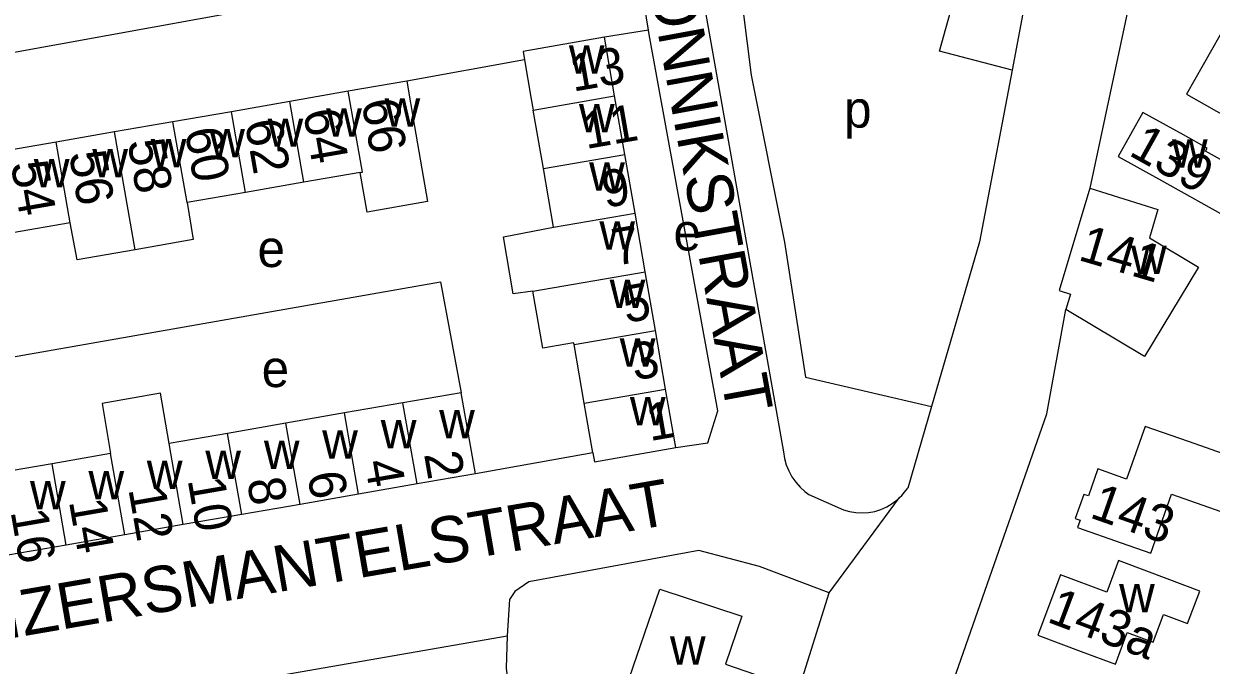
# Model space of a CAD drawing. Extents: x 162883 to 165538, y 383986 to 385172.
# Drawn here: x 164288.3 to 164417, y 384674.8 to 384744.4 of the extents above; entities that cross this region are included whole.
import ezdxf

# ---------------------------------------------------------------- set-up
doc = ezdxf.new("R2010")
doc.units = 0
for name, color, linetype in [('BLT_Basislijn', 7, 'Continuous'), ('BLT_Bebouwing', 7, 'Continuous'), ('BLT_Centroide', 7, 'Continuous'), ('BLT_Huisnummer', 7, 'Continuous'), ('BLT_Huisnummer_ tussenligend', 7, 'Continuous'), ('BLT_Onderverdeling_panden', 7, 'Continuous'), ('BLT_Straatnaam', 7, 'Continuous'), ('BLT_Vlakafsluiter', 7, 'Continuous')]:
    doc.layers.add(name, color=color, linetype=linetype)

msp = doc.modelspace()

# ---------------------------------------------------------------- linework, layer by layer
at = {"layer": 'BLT_Basislijn'}
for p, q in [((164360.17, 384756.99), (164370.62, 384697.94)), ((164410.17, 384756.32), (164403.84, 384726.52)), ((164397.85, 384752.27), (164395.4, 384739.33)), ((164355.98, 384743.67), (164351.22, 384742.91)), ((164342.54, 384740.47), (164329.79, 384738.14)), ((164386.67, 384702.86), (164384.09, 384694.01)), ((164349.96, 384697.83), (164337.23, 384695.55)), ((164373.38, 384693.31), (164377.12, 384691.64)), ((164312.64, 384673.1), (164340.68, 384677.99))]:
    msp.add_line(p, q, dxfattribs=at)
for points in [[(164269.53, 384743.17), (164269.71, 384740.85), (164270.34, 384738.74), (164271.65, 384738.47), (164348.49, 384752.42), (164347.88, 384757.52)], [(164355.98, 384743.67), (164353.96, 384756.19), (164352.68, 384758.03), (164347.88, 384757.52)], [(164395.4, 384739.33), (164387.53, 384741.41), (164389.16, 384747.26), (164376.86, 384750.46), (164365.7, 384750), (164367.12, 384738.78), (164370.74, 384720.68), (164373.03, 384706.02), (164386.67, 384702.86)], [(164358.96, 384698.39), (164362.41, 384698.9), (164363.51, 384702.39), (164356.06, 384743.2), (164355.98, 384743.67)], [(164395.4, 384739.33), (164391.87, 384720.7), (164386.67, 384702.86)], [(164276.6, 384706.41), (164333.43, 384716.36), (164335.7, 384704.35)], [(164378.24, 384642.18), (164399.17, 384702.05), (164401.23, 384713.39)], [(164370.62, 384697.94), (164370.74, 384697.23), (164370.93, 384696.54), (164371.2, 384695.88), (164371.54, 384695.24), (164371.95, 384694.66), (164372.42, 384694.12), (164372.95, 384693.63), (164373.38, 384693.31)], [(164383.21, 384692.97), (164383.46, 384693.21), (164383.9, 384693.74), (164384.09, 384694.01)], [(164377.12, 384691.64), (164377.78, 384691.45), (164378.47, 384691.34), (164379.16, 384691.31), (164379.85, 384691.36), (164380.52, 384691.48), (164381.18, 384691.69), (164381.82, 384691.97), (164382.41, 384692.32), (164382.96, 384692.73), (164383.21, 384692.97)], [(164375.57, 384682.66), (164368.01, 384685.49), (164361.46, 384687.24), (164343.01, 384683.82), (164341.52, 384682.77), (164340.94, 384681.91), (164340.68, 384677.99)], [(164353.67, 384619.17), (164372.28, 384672.14), (164375.57, 384682.66)], [(164340.68, 384677.99), (164340.56, 384674.47), (164341.1, 384670.04), (164327.91, 384629.99)]]:
    msp.add_lwpolyline(points, dxfattribs=at)
at = {"layer": 'BLT_Bebouwing'}
for p, q in [((164352.32, 384736.55), (164351.22, 384742.91)), ((164323.45, 384737.04), (164317.12, 384735.93)), ((164329.79, 384738.14), (164323.45, 384737.04)), ((164317.12, 384735.93), (164310.78, 384734.83)), ((164353.43, 384730.19), (164352.32, 384736.55)), ((164310.78, 384734.83), (164304.44, 384733.73)), ((164344.6, 384728.66), (164343.49, 384735.01)), ((164304.44, 384733.73), (164298.11, 384732.63)), ((164298.11, 384732.63), (164291.77, 384731.53)), ((164291.77, 384731.53), (164285.44, 384730.43)), ((164354.53, 384723.83), (164353.43, 384730.19)), ((164324.75, 384728.24), (164318.64, 384727.17)), ((164345.7, 384722.3), (164344.6, 384728.66)), ((164318.64, 384727.17), (164312.3, 384726.07)), ((164312.3, 384726.07), (164305.97, 384724.97)), ((164293.3, 384722.77), (164287.03, 384721.68)), ((164355.64, 384717.47), (164354.53, 384723.83)), ((164356.75, 384711.11), (164355.64, 384717.47)), ((164357.85, 384704.75), (164356.75, 384711.11)), ((164349.02, 384703.22), (164347.92, 384709.58)), ((164358.96, 384698.39), (164357.85, 384704.75)), ((164335.7, 384704.35), (164329.37, 384703.25)), ((164323.03, 384702.15), (164316.69, 384701.05)), ((164329.37, 384703.25), (164323.03, 384702.15)), ((164316.69, 384701.05), (164310.36, 384699.94)), ((164310.36, 384699.94), (164304.02, 384698.84)), ((164297.68, 384697.74), (164291.35, 384696.64)), ((164291.35, 384696.64), (164285.01, 384695.54)), ((164330.9, 384694.45), (164324.56, 384693.34)), ((164337.23, 384695.55), (164330.9, 384694.45)), ((164324.56, 384693.34), (164318.23, 384692.24)), ((164318.23, 384692.24), (164311.89, 384691.14)), ((164311.89, 384691.14), (164305.55, 384690.04)), ((164305.55, 384690.04), (164299.21, 384688.94)), ((164299.21, 384688.94), (164292.88, 384687.83)), ((164292.88, 384687.83), (164286.54, 384686.73))]:
    msp.add_line(p, q, dxfattribs=at)
for points in [[(164422.14, 384732.28), (164428.49, 384743.45), (164420.65, 384747.89), (164414.32, 384736.72), (164422.14, 384732.28)], [(164351.22, 384742.91), (164342.39, 384741.37), (164342.54, 384740.47)], [(164342.54, 384740.47), (164343.25, 384736.41), (164343.49, 384735.01)], [(164329.79, 384738.14), (164330.64, 384733.21), (164332.05, 384725.09), (164325.49, 384723.95), (164324.75, 384728.24)], [(164413.98, 384732.31), (164409.59, 384734.76), (164406.91, 384729.98), (164411.28, 384727.54), (164419.54, 384722.93)], [(164420.83, 384725.24), (164418.68, 384726.45), (164419.88, 384728.6), (164416.36, 384730.56), (164416.54, 384730.88), (164413.98, 384732.31)], [(164403.84, 384726.52), (164400.52, 384715.43), (164401.74, 384715.05), (164401.23, 384713.39)], [(164403.84, 384726.52), (164411.21, 384724.23), (164410.29, 384721.15), (164415.61, 384717.95), (164409.78, 384708.27), (164401.23, 384713.39)], [(164305.97, 384724.97), (164306.65, 384720.96), (164300.35, 384719.86)], [(164300.35, 384719.86), (164294.04, 384718.77), (164293.3, 384722.77)], [(164343.46, 384715.37), (164341.34, 384715.08), (164340.27, 384721.25), (164345.7, 384722.3)], [(164347.92, 384709.58), (164347.88, 384709.77), (164344.53, 384709.18), (164343.46, 384715.37)], [(164304.02, 384698.84), (164303.08, 384704.29), (164296.77, 384703.19), (164297.68, 384697.74)], [(164337.23, 384695.55), (164336.37, 384700.47), (164335.7, 384704.35)], [(164349.96, 384697.83), (164349.27, 384701.78), (164349.02, 384703.22)], [(164414.54, 384699.04), (164409.82, 384700.7), (164407.82, 384694.99), (164404.71, 384696.09), (164403.68, 384693.15), (164403.18, 384693.32), (164402.26, 384690.71), (164402.79, 384690.53), (164402.51, 384689.74), (164407.23, 384688.08), (164410.44, 384686.95), (164412.69, 384693.35), (164428.03, 384687.96)], [(164349.96, 384697.83), (164350.13, 384696.85), (164358.96, 384698.39)], [(164425.1, 384699.28), (164423.86, 384695.76), (164414.54, 384699.04)], [(164410.31, 384684.88), (164406.96, 384686.14), (164405.67, 384682.71), (164400.66, 384684.59), (164398.21, 384678.05), (164402.89, 384676.29), (164406.61, 384674.9), (164407.9, 384678.35), (164410.7, 384677.29), (164411.83, 384680.3), (164414.43, 384679.32), (164415.75, 384682.84), (164410.31, 384684.88)], [(164353.51, 384672.2), (164357.21, 384683.03), (164366.11, 384680.1)], [(164366.11, 384680.1), (164364.33, 384674.9), (164367.61, 384673.77), (164367.48, 384673.38), (164367.88, 384673.24), (164366.04, 384667.87)]]:
    msp.add_lwpolyline(points, dxfattribs=at)
at = {"layer": 'BLT_Onderverdeling_panden'}
for p, q in [((164318.64, 384727.17), (164317.12, 384735.93)), ((164343.49, 384735.01), (164352.32, 384736.55)), ((164312.3, 384726.07), (164310.78, 384734.83)), ((164305.97, 384724.97), (164304.44, 384733.73)), ((164300.35, 384719.86), (164298.11, 384732.63)), ((164293.3, 384722.77), (164291.77, 384731.53)), ((164344.6, 384728.66), (164353.43, 384730.19)), ((164345.7, 384722.3), (164354.53, 384723.83)), ((164343.46, 384715.37), (164355.64, 384717.47)), ((164347.92, 384709.58), (164356.75, 384711.11)), ((164349.02, 384703.22), (164357.85, 384704.75)), ((164324.56, 384693.34), (164323.03, 384702.15)), ((164330.9, 384694.45), (164329.37, 384703.25)), ((164318.23, 384692.24), (164316.69, 384701.05)), ((164311.89, 384691.14), (164310.36, 384699.94)), ((164305.55, 384690.04), (164304.02, 384698.84)), ((164299.21, 384688.94), (164297.68, 384697.74)), ((164292.88, 384687.83), (164291.35, 384696.64))]:
    msp.add_line(p, q, dxfattribs=at)
msp.add_lwpolyline([(164324.75, 384728.24), (164324.98, 384728.28), (164323.45, 384737.04)], dxfattribs=at)
at = {"layer": 'BLT_Vlakafsluiter'}
msp.add_line((164375.57, 384682.66), (164383.21, 384692.97), dxfattribs=at)

# ---------------------------------------------------------------- texts
at = {"layer": 'BLT_Centroide'}
for s, p in [('w', (164347.36, 384738.97)), ('w', (164327.38, 384733.2)), ('w', (164348.46, 384732.59)), ('p', (164377.2, 384733.1)), ('w', (164321.05, 384732.11)), ('w', (164314.7, 384731.02)), ('w', (164302.03, 384728.8)), ('w', (164308.38, 384729.89)), ('w', (164412.74, 384728.76)), ('w', (164295.7, 384727.7)), ('w', (164289.36, 384726.61)), ('w', (164349.56, 384726.25)), ('w', (164350.67, 384719.88)), ('e', (164358.7, 384719.78)), ('e', (164313.61, 384717.98)), ('w', (164408.3, 384717.23)), ('w', (164351.78, 384713.53)), ('w', (164352.88, 384707.16)), ('e', (164314.06, 384704.96)), ('w', (164353.98, 384700.81)), ('w', (164333.3, 384699.41)), ('w', (164326.97, 384698.3)), ('w', (164320.62, 384697.19)), ('w', (164314.3, 384696.09)), ('w', (164307.95, 384695)), ('w', (164295.28, 384692.78)), ('w', (164301.61, 384693.89)), ('w', (164288.94, 384691.69)), ('w', (164407.01, 384680.53)), ('w', (164358.32, 384674.86))]:
    msp.add_text(s, height=4, dxfattribs=at).set_placement(p)
at = {"layer": 'BLT_Huisnummer'}
for s, rotation, p in [('13', 9.8628, (164347.81, 384736.99)), ('66', 279.8576, (164324.87, 384735.95)), ('62', 279.8576, (164312.22, 384733.73)), ('58', 279.8576, (164299.5, 384731.6)), ('139', 330.8164, (164407.93, 384730.18)), ('54', 279.8576, (164286.84, 384729.2)), ('9', 9.8628, (164351.29, 384724.38)), ('141', 343.6564, (164402.45, 384718.78)), ('5', 9.8628, (164353.54, 384711.9)), ('1', 9.8617, (164356.14, 384699.09)), ('2', 279.8639, (164331.65, 384697.7)), ('6', 279.8639, (164318.99, 384695.52)), ('10', 279.8639, (164306.02, 384694.91)), ('143', 340.6375, (164403.7, 384690.85)), ('14', 279.8639, (164293.15, 384692.58)), ('143a', 339.4355, (164399.07, 384679.54))]:
    msp.add_text(s, height=4, rotation=rotation, dxfattribs=at).set_placement(p)
at = {"layer": 'BLT_Huisnummer_ tussenligend'}
for s, rotation, p in [('64', 279.8576, (164318.54, 384734.86)), ('11', 9.8628, (164349.22, 384730.77)), ('60', 279.8576, (164305.71, 384732.83)), ('56', 279.8576, (164293.16, 384730.31)), ('7', 9.8628, (164352.41, 384718.11)), ('3', 9.8617, (164354.47, 384705.67)), ('4', 279.8639, (164325.21, 384696.83)), ('8', 279.8639, (164312.45, 384694.85)), ('12', 279.8639, (164299.6, 384693.9)), ('16', 279.8639, (164286.83, 384691.47))]:
    msp.add_text(s, height=4, rotation=rotation, dxfattribs=at).set_placement(p)
at = {"layer": 'BLT_Straatnaam'}
for s, rotation, p in [('MONNIKSTRAAT', 280.3587, (164355.03, 384754.1)), ('KEIZERSMANTELSTRAAT', 9.8188, (164277.68, 384676.11))]:
    msp.add_text(s, height=5, rotation=rotation, dxfattribs=at).set_placement(p)

doc.saveas('drawing.dxf')
